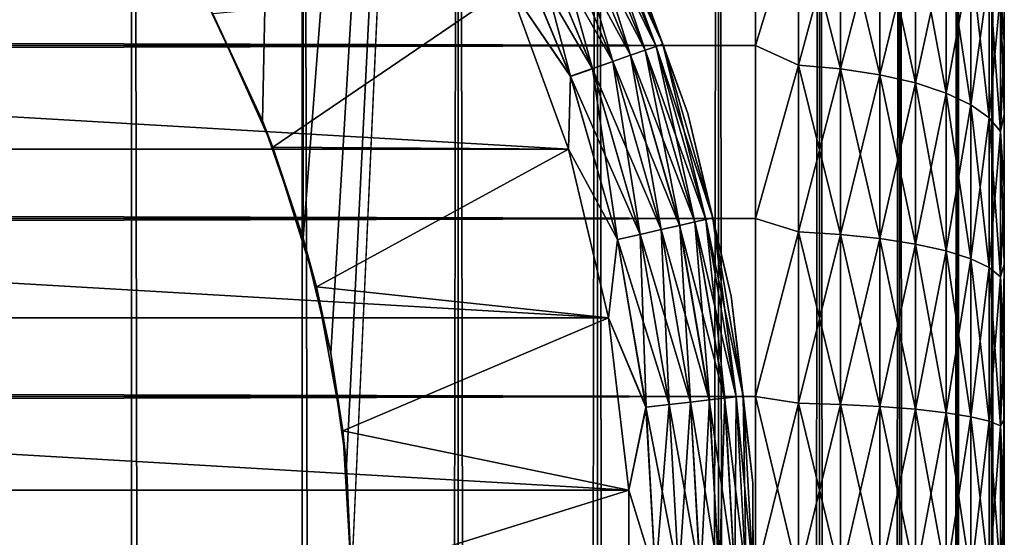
# Model space of a CAD drawing. Extents: x -265 to 265, y 0 to 607.
# Tile 291 of 296: x 257.08 to 265, y 580.32 to 584.48. Entities that reach past the tile are written whole.
import ezdxf

# ---------------------------------------------------------------- set-up
doc = ezdxf.new("R2010")
doc.units = 0
doc.header["$LTSCALE"] = 26.699852
for name, color, linetype in [('1', 7, 'CONTINUOUS'), ('102', 7, 'CONTINUOUS'), ('3', 7, 'CONTINUOUS'), ('7', 7, 'CONTINUOUS'), ('79', 7, 'CONTINUOUS'), ('80', 7, 'CONTINUOUS'), ('86', 7, 'CONTINUOUS'), ('89', 7, 'CONTINUOUS'), ('90', 7, 'CONTINUOUS'), ('94', 7, 'CONTINUOUS'), ('98', 7, 'CONTINUOUS')]:
    doc.layers.add(name, color=color, linetype=linetype)

msp = doc.modelspace()

# ---------------------------------------------------------------- linework, layer by layer
at = {"layer": '1', "color": 7, "linetype": 'CONTINUOUS'}
for points in [[(265, 584.8796, 36.7973), (265, 584.3093, 37.075), (265, 584.8796, 18.2027), (265, 584.8796, 36.7973)], [(265, 584.8796, 18.2027), (265, 584.3093, 37.075), (265, 584.3093, 17.925), (265, 584.8796, 18.2027)], [(265, 584.3093, 37.075), (265, 583.7233, 37.3177), (265, 584.3093, 17.925), (265, 584.3093, 37.075)], [(265, 584.3093, 17.925), (265, 583.7233, 37.3177), (265, 583.7233, 17.6823), (265, 584.3093, 17.925)], [(265, 583.7233, 37.3177), (265, 583.1237, 37.5246), (265, 583.7233, 17.6823), (265, 583.7233, 37.3177)], [(265, 583.7233, 17.6823), (265, 583.1237, 37.5246), (265, 583.1237, 17.4754), (265, 583.7233, 17.6823)], [(265, 583.1237, 37.5246), (265, 582.5128, 37.6949), (265, 583.1237, 17.4754), (265, 583.1237, 37.5246)], [(265, 583.1237, 17.4754), (265, 582.5128, 37.6949), (265, 582.5128, 17.3051), (265, 583.1237, 17.4754)], [(265, 582.5128, 37.6949), (265, 581.8926, 37.828), (265, 582.5128, 17.3051), (265, 582.5128, 37.6949)], [(265, 582.5128, 17.3051), (265, 581.8926, 37.828), (265, 581.8926, 17.172), (265, 582.5128, 17.3051)], [(265, 581.8926, 37.828), (265, 581.2656, 37.9235), (265, 581.8926, 17.172), (265, 581.8926, 37.828)], [(265, 581.8926, 17.172), (265, 581.2656, 37.9235), (265, 581.2656, 17.0765), (265, 581.8926, 17.172)], [(265, 581.2656, 37.9235), (265, 580.6339, 37.9808), (265, 581.2656, 17.0765), (265, 581.2656, 37.9235)], [(265, 581.2656, 17.0765), (265, 580.6339, 37.9808), (265, 580.6339, 17.0192), (265, 581.2656, 17.0765)], [(265, 580.6339, 37.9808), (265, 580, 38), (265, 580.6339, 17.0192), (265, 580.6339, 37.9808)], [(265, 580.6339, 17.0192), (265, 580, 38), (265, 580, 17), (265, 580.6339, 17.0192)]]:
    msp.add_3dface(points, dxfattribs=at)
at = {"layer": '102', "color": 7, "linetype": 'CONTINUOUS'}
for points in [[(261.5611, 585.5676, -25.4451), (262.1118, 584.2381, -25.4451), (261.6444, 585.6076, -25.6182), (261.5611, 585.5676, -25.4451)], [(261.6444, 585.6076, -25.6182), (262.199, 584.2686, -25.6182), (261.6955, 585.6323, -25.8061), (261.6444, 585.6076, -25.6182)], [(261.6444, 585.6076, -25.6182), (262.1118, 584.2381, -25.4451), (262.199, 584.2686, -25.6182), (261.6444, 585.6076, -25.6182)], [(261.9368, 585.149, -26), (261.6955, 585.6323, -25.8061), (262.2526, 584.2874, -25.8061), (261.9368, 585.149, -26)], [(261.6955, 585.6323, -25.8061), (262.199, 584.2686, -25.6182), (262.2526, 584.2874, -25.8061), (261.6955, 585.6323, -25.8061)], [(261.3125, 585.4478, -25.1687), (261.8513, 584.1469, -25.1687), (261.4491, 585.5136, -25.2933), (261.3125, 585.4478, -25.1687)], [(261.4491, 585.5136, -25.2933), (261.9944, 584.197, -25.2933), (261.5611, 585.5676, -25.4451), (261.4491, 585.5136, -25.2933)], [(261.4491, 585.5136, -25.2933), (261.8513, 584.1469, -25.1687), (261.9944, 584.197, -25.2933), (261.4491, 585.5136, -25.2933)], [(261.5611, 585.5676, -25.4451), (261.9944, 584.197, -25.2933), (262.1118, 584.2381, -25.4451), (261.5611, 585.5676, -25.4451)], [(261.1566, 585.3727, -25.0762), (261.688, 584.0898, -25.0762), (261.3125, 585.4478, -25.1687), (261.1566, 585.3727, -25.0762)], [(261.3125, 585.4478, -25.1687), (261.688, 584.0898, -25.0762), (261.8513, 584.1469, -25.1687), (261.3125, 585.4478, -25.1687)], [(260.9874, 585.2913, -25.0192), (261.5107, 584.0278, -25.0192), (261.1566, 585.3727, -25.0762), (260.9874, 585.2913, -25.0192)], [(261.1566, 585.3727, -25.0762), (261.5107, 584.0278, -25.0192), (261.688, 584.0898, -25.0762), (261.1566, 585.3727, -25.0762)], [(260.9874, 585.2913, -25.0192), (261.0186, 584.753, -25), (261.5107, 584.0278, -25.0192), (260.9874, 585.2913, -25.0192)], [(262.4539, 583.7284, -26), (261.9368, 585.149, -26), (262.2526, 584.2874, -25.8061), (262.4539, 583.7284, -26)], [(261.0186, 584.753, -25), (261.4959, 583.4417, -25), (261.5107, 584.0278, -25.0192), (261.0186, 584.753, -25)], [(261.9944, 584.197, -25.2933), (262.3889, 582.8277, -25.2933), (262.1118, 584.2381, -25.4451), (261.9944, 584.197, -25.2933)], [(262.1118, 584.2381, -25.4451), (262.5102, 582.8554, -25.4451), (262.199, 584.2686, -25.6182), (262.1118, 584.2381, -25.4451)], [(262.1118, 584.2381, -25.4451), (262.3889, 582.8277, -25.2933), (262.5102, 582.8554, -25.4451), (262.1118, 584.2381, -25.4451)], [(262.199, 584.2686, -25.6182), (262.6002, 582.8759, -25.6182), (262.2526, 584.2874, -25.8061), (262.199, 584.2686, -25.6182)], [(262.199, 584.2686, -25.6182), (262.5102, 582.8554, -25.4451), (262.6002, 582.8759, -25.6182), (262.199, 584.2686, -25.6182)], [(262.4539, 583.7284, -26), (262.2526, 584.2874, -25.8061), (262.6556, 582.8885, -25.8061), (262.4539, 583.7284, -26)], [(262.2526, 584.2874, -25.8061), (262.6002, 582.8759, -25.6182), (262.6556, 582.8885, -25.8061), (262.2526, 584.2874, -25.8061)], [(261.8513, 584.1469, -25.1687), (262.2411, 582.7939, -25.1687), (261.9944, 584.197, -25.2933), (261.8513, 584.1469, -25.1687)], [(261.9944, 584.197, -25.2933), (262.2411, 582.7939, -25.1687), (262.3889, 582.8277, -25.2933), (261.9944, 584.197, -25.2933)], [(261.5107, 584.0278, -25.0192), (261.8893, 582.7137, -25.0192), (261.688, 584.0898, -25.0762), (261.5107, 584.0278, -25.0192)], [(261.688, 584.0898, -25.0762), (262.0724, 582.7554, -25.0762), (261.8513, 584.1469, -25.1687), (261.688, 584.0898, -25.0762)], [(261.688, 584.0898, -25.0762), (261.8893, 582.7137, -25.0192), (262.0724, 582.7554, -25.0762), (261.688, 584.0898, -25.0762)], [(261.8513, 584.1469, -25.1687), (262.0724, 582.7554, -25.0762), (262.2411, 582.7939, -25.1687), (261.8513, 584.1469, -25.1687)], [(261.5107, 584.0278, -25.0192), (261.4959, 583.4417, -25), (261.8893, 582.7137, -25.0192), (261.5107, 584.0278, -25.0192)], [(262.8025, 582.2574, -26), (262.4539, 583.7284, -26), (262.6556, 582.8885, -25.8061), (262.8025, 582.2574, -26)], [(261.4959, 583.4417, -25), (261.8177, 582.0838, -25), (261.8893, 582.7137, -25.0192), (261.4959, 583.4417, -25)], [(262.6002, 582.8759, -25.6182), (262.843, 581.4471, -25.6182), (262.6556, 582.8885, -25.8061), (262.6002, 582.8759, -25.6182)], [(262.8025, 582.2574, -26), (262.6556, 582.8885, -25.8061), (262.8994, 581.4534, -25.8061), (262.8025, 582.2574, -26)], [(262.6556, 582.8885, -25.8061), (262.843, 581.4471, -25.6182), (262.8994, 581.4534, -25.8061), (262.6556, 582.8885, -25.8061)], [(262.2411, 582.7939, -25.1687), (262.4769, 581.4058, -25.1687), (262.3889, 582.8277, -25.2933), (262.2411, 582.7939, -25.1687)], [(262.3889, 582.8277, -25.2933), (262.6276, 581.4228, -25.2933), (262.5102, 582.8554, -25.4451), (262.3889, 582.8277, -25.2933)], [(262.3889, 582.8277, -25.2933), (262.4769, 581.4058, -25.1687), (262.6276, 581.4228, -25.2933), (262.3889, 582.8277, -25.2933)], [(262.5102, 582.8554, -25.4451), (262.7512, 581.4367, -25.4451), (262.6002, 582.8759, -25.6182), (262.5102, 582.8554, -25.4451)], [(262.5102, 582.8554, -25.4451), (262.6276, 581.4228, -25.2933), (262.7512, 581.4367, -25.4451), (262.5102, 582.8554, -25.4451)], [(262.6002, 582.8759, -25.6182), (262.7512, 581.4367, -25.4451), (262.843, 581.4471, -25.6182), (262.6002, 582.8759, -25.6182)], [(261.8893, 582.7137, -25.0192), (262.1184, 581.3654, -25.0192), (262.0724, 582.7554, -25.0762), (261.8893, 582.7137, -25.0192)], [(262.0724, 582.7554, -25.0762), (262.305, 581.3864, -25.0762), (262.2411, 582.7939, -25.1687), (262.0724, 582.7554, -25.0762)], [(262.0724, 582.7554, -25.0762), (262.1184, 581.3654, -25.0192), (262.305, 581.3864, -25.0762), (262.0724, 582.7554, -25.0762)], [(262.2411, 582.7939, -25.1687), (262.305, 581.3864, -25.0762), (262.4769, 581.4058, -25.1687), (262.2411, 582.7939, -25.1687)], [(261.8893, 582.7137, -25.0192), (261.8177, 582.0838, -25), (262.1184, 581.3654, -25.0192), (261.8893, 582.7137, -25.0192)], [(262.978, 580.7559, -26), (262.8025, 582.2574, -26), (262.8994, 581.4534, -25.8061), (262.978, 580.7559, -26)], [(261.8177, 582.0838, -25), (261.9797, 580.6977, -25), (262.1184, 581.3654, -25.0192), (261.8177, 582.0838, -25)], [(262.1184, 581.3654, -25.0192), (262.1951, 580, -25.0192), (262.305, 581.3864, -25.0762), (262.1184, 581.3654, -25.0192)], [(262.305, 581.3864, -25.0762), (262.1951, 580, -25.0192), (262.3829, 580, -25.0762), (262.305, 581.3864, -25.0762)], [(262.305, 581.3864, -25.0762), (262.3829, 580, -25.0762), (262.4769, 581.4058, -25.1687), (262.305, 581.3864, -25.0762)], [(262.4769, 581.4058, -25.1687), (262.3829, 580, -25.0762), (262.5559, 580, -25.1687), (262.4769, 581.4058, -25.1687)], [(262.4769, 581.4058, -25.1687), (262.5559, 580, -25.1687), (262.6276, 581.4228, -25.2933), (262.4769, 581.4058, -25.1687)], [(262.6276, 581.4228, -25.2933), (262.5559, 580, -25.1687), (262.7075, 580, -25.2933), (262.6276, 581.4228, -25.2933)], [(262.6276, 581.4228, -25.2933), (262.7075, 580, -25.2933), (262.7512, 581.4367, -25.4451), (262.6276, 581.4228, -25.2933)], [(262.7512, 581.4367, -25.4451), (262.7075, 580, -25.2933), (262.8319, 580, -25.4451), (262.7512, 581.4367, -25.4451)], [(262.7512, 581.4367, -25.4451), (262.8319, 580, -25.4451), (262.843, 581.4471, -25.6182), (262.7512, 581.4367, -25.4451)], [(262.843, 581.4471, -25.6182), (262.8319, 580, -25.4451), (262.9243, 580, -25.6182), (262.843, 581.4471, -25.6182)], [(262.843, 581.4471, -25.6182), (262.9243, 580, -25.6182), (262.8994, 581.4534, -25.8061), (262.843, 581.4471, -25.6182)], [(262.978, 580.7559, -26), (262.8994, 581.4534, -25.8061), (262.981, 580, -25.8061), (262.978, 580.7559, -26)], [(262.8994, 581.4534, -25.8061), (262.9243, 580, -25.6182), (262.981, 580, -25.8061), (262.8994, 581.4534, -25.8061)], [(262.1184, 581.3654, -25.0192), (261.9797, 580.6977, -25), (262.1951, 580, -25.0192), (262.1184, 581.3654, -25.0192)], [(262.978, 579.2441, -26), (262.978, 580.7559, -26), (262.981, 580, -25.8061), (262.978, 579.2441, -26)], [(261.9797, 580.6977, -25), (261.9797, 579.3023, -25), (262.1951, 580, -25.0192), (261.9797, 580.6977, -25)]]:
    msp.add_3dface(points, dxfattribs=at)
at = {"layer": '3', "color": 7, "linetype": 'CONTINUOUS'}
for points in [[(-263, 585.61, 38.6704), (-263, 584.2753, 39.2462), (263, 585.61, 38.6704), (-263, 585.61, 38.6704)], [(263, 585.61, 38.6704), (-263, 584.2753, 39.2462), (263, 584.2753, 39.2462), (263, 585.61, 38.6704)], [(-263, 584.2753, 15.7538), (-263, 585.61, 16.3296), (263, 584.2753, 15.7538), (-263, 584.2753, 15.7538)], [(263, 584.2753, 15.7538), (-263, 585.61, 16.3296), (263, 585.61, 16.3296), (263, 584.2753, 15.7538)], [(-263, 584.2753, 39.2462), (-263, 582.8827, 39.6631), (263, 584.2753, 39.2462), (-263, 584.2753, 39.2462)], [(263, 584.2753, 39.2462), (-263, 582.8827, 39.6631), (263, 582.8827, 39.6631), (263, 584.2753, 39.2462)], [(-263, 582.8827, 15.3369), (-263, 584.2753, 15.7538), (263, 582.8827, 15.3369), (-263, 582.8827, 15.3369)], [(263, 582.8827, 15.3369), (-263, 584.2753, 15.7538), (263, 584.2753, 15.7538), (263, 582.8827, 15.3369)], [(-263, 582.8827, 39.6631), (-263, 581.4512, 39.9155), (263, 582.8827, 39.6631), (-263, 582.8827, 39.6631)], [(263, 582.8827, 39.6631), (-263, 581.4512, 39.9155), (263, 581.4512, 39.9155), (263, 582.8827, 39.6631)], [(-263, 581.4512, 15.0845), (-263, 582.8827, 15.3369), (263, 581.4512, 15.0845), (-263, 581.4512, 15.0845)], [(263, 581.4512, 15.0845), (-263, 582.8827, 15.3369), (263, 582.8827, 15.3369), (263, 581.4512, 15.0845)], [(-263, 581.4512, 39.9155), (-263, 580, 40), (263, 581.4512, 39.9155), (-263, 581.4512, 39.9155)], [(263, 581.4512, 39.9155), (-263, 580, 40), (263, 580, 40), (263, 581.4512, 39.9155)], [(-263, 580, 15), (-263, 581.4512, 15.0845), (263, 580, 15), (-263, 580, 15)], [(263, 580, 15), (-263, 581.4512, 15.0845), (263, 581.4512, 15.0845), (263, 580, 15)]]:
    msp.add_3dface(points, dxfattribs=at)
at = {"layer": '7', "color": 7, "linetype": 'CONTINUOUS'}
for points in [[(263, 584.2753, 15.7538), (263, 585.61, 16.3296), (263.3449, 585.4105, 16.2649), (263, 584.2753, 15.7538)], [(263, 585.61, 38.6704), (263, 584.2753, 39.2462), (263.3449, 585.4105, 38.7351), (263, 585.61, 38.6704)], [(263, 584.2753, 15.7538), (263.3449, 585.4105, 16.2649), (263.3449, 584.1186, 15.7297), (263, 584.2753, 15.7538)], [(263, 584.2753, 39.2462), (263.3449, 584.1186, 39.2703), (263.3449, 585.4105, 38.7351), (263, 584.2753, 39.2462)], [(263.3449, 584.1186, 39.2703), (263.6821, 585.3715, 38.6541), (263.3449, 585.4105, 38.7351), (263.3449, 584.1186, 39.2703)], [(263.6821, 585.3715, 16.3459), (263.6821, 584.0889, 15.8146), (263.3449, 585.4105, 16.2649), (263.6821, 585.3715, 16.3459)], [(263.3449, 585.4105, 16.2649), (263.6821, 584.0889, 15.8146), (263.3449, 584.1186, 15.7297), (263.3449, 585.4105, 16.2649)], [(263.6821, 584.0889, 39.1854), (263.6821, 585.3715, 38.6541), (263.3449, 584.1186, 39.2703), (263.6821, 584.0889, 39.1854)], [(263.6821, 584.0889, 39.1854), (263.9985, 585.3077, 38.5215), (263.6821, 585.3715, 38.6541), (263.6821, 584.0889, 39.1854)], [(263.9985, 585.3077, 16.4785), (263.9985, 584.0403, 15.9535), (263.6821, 585.3715, 16.3459), (263.9985, 585.3077, 16.4785)], [(263.6821, 585.3715, 16.3459), (263.9985, 584.0403, 15.9535), (263.6821, 584.0889, 15.8146), (263.6821, 585.3715, 16.3459)], [(263.9985, 584.0403, 39.0465), (263.9985, 585.3077, 38.5215), (263.6821, 584.0889, 39.1854), (263.9985, 584.0403, 39.0465)], [(263.9985, 584.0403, 39.0465), (264.2845, 585.2209, 38.3413), (263.9985, 585.3077, 38.5215), (263.9985, 584.0403, 39.0465)], [(264.2845, 585.2209, 16.6587), (264.2845, 583.9742, 16.1423), (263.9985, 585.3077, 16.4785), (264.2845, 585.2209, 16.6587)], [(263.9985, 585.3077, 16.4785), (264.2845, 583.9742, 16.1423), (263.9985, 584.0403, 15.9535), (263.9985, 585.3077, 16.4785)], [(264.2845, 583.9742, 38.8577), (264.2845, 585.2209, 38.3413), (263.9985, 584.0403, 39.0465), (264.2845, 583.9742, 38.8577)], [(264.2845, 583.9742, 38.8577), (264.5314, 585.1139, 38.1192), (264.2845, 585.2209, 38.3413), (264.2845, 583.9742, 38.8577)], [(264.5314, 585.1139, 16.8808), (264.5314, 583.8928, 16.375), (264.2845, 585.2209, 16.6587), (264.5314, 585.1139, 16.8808)], [(264.2845, 585.2209, 16.6587), (264.5314, 583.8928, 16.375), (264.2845, 583.9742, 16.1423), (264.2845, 585.2209, 16.6587)], [(264.5314, 583.8928, 38.625), (264.5314, 585.1139, 38.1192), (264.2845, 583.9742, 38.8577), (264.5314, 583.8928, 38.625)], [(264.5314, 583.8928, 38.625), (264.7317, 584.9899, 37.8617), (264.5314, 585.1139, 38.1192), (264.5314, 583.8928, 38.625)], [(264.7317, 584.9899, 17.1383), (264.7317, 583.7984, 16.6448), (264.5314, 585.1139, 16.8808), (264.7317, 584.9899, 17.1383)], [(264.5314, 585.1139, 16.8808), (264.7317, 583.7984, 16.6448), (264.5314, 583.8928, 16.375), (264.5314, 585.1139, 16.8808)], [(264.7317, 583.7984, 38.3552), (264.7317, 584.9899, 37.8617), (264.5314, 583.8928, 38.625), (264.7317, 583.7984, 38.3552)], [(264.7317, 583.7984, 38.3552), (264.8793, 584.8527, 37.5768), (264.7317, 584.9899, 37.8617), (264.7317, 583.7984, 38.3552)], [(264.8793, 584.8527, 17.4232), (264.8793, 583.694, 16.9433), (264.7317, 584.9899, 17.1383), (264.8793, 584.8527, 17.4232)], [(264.7317, 584.9899, 17.1383), (264.8793, 583.694, 16.9433), (264.7317, 583.7984, 16.6448), (264.7317, 584.9899, 17.1383)], [(265, 584.3093, 37.075), (265, 584.8796, 36.7973), (264.9696, 584.7065, 37.2731), (265, 584.3093, 37.075)], [(265, 584.8796, 18.2027), (265, 584.3093, 17.925), (264.9696, 584.7065, 17.7269), (265, 584.8796, 18.2027)], [(264.8793, 583.694, 38.0567), (264.8793, 584.8527, 37.5768), (264.7317, 583.7984, 38.3552), (264.8793, 583.694, 38.0567)], [(264.8793, 583.694, 38.0567), (264.9696, 584.7065, 37.2731), (264.8793, 584.8527, 37.5768), (264.8793, 583.694, 38.0567)], [(264.9696, 584.7065, 17.7269), (264.9696, 583.5826, 17.2614), (264.8793, 584.8527, 17.4232), (264.9696, 584.7065, 17.7269)], [(264.8793, 584.8527, 17.4232), (264.9696, 583.5826, 17.2614), (264.8793, 583.694, 16.9433), (264.8793, 584.8527, 17.4232)], [(264.9696, 583.5826, 37.7386), (264.9696, 584.7065, 37.2731), (264.8793, 583.694, 38.0567), (264.9696, 583.5826, 37.7386)], [(264.9696, 583.5826, 37.7386), (265, 584.3093, 37.075), (264.9696, 584.7065, 37.2731), (264.9696, 583.5826, 37.7386)], [(265, 584.3093, 17.925), (265, 583.7233, 17.6823), (264.9696, 584.7065, 17.7269), (265, 584.3093, 17.925)], [(264.9696, 584.7065, 17.7269), (265, 583.7233, 17.6823), (264.9696, 583.5826, 17.2614), (264.9696, 584.7065, 17.7269)], [(263, 582.8827, 15.3369), (263, 584.2753, 15.7538), (263.3449, 584.1186, 15.7297), (263, 582.8827, 15.3369)], [(263, 584.2753, 39.2462), (263, 582.8827, 39.6631), (263.3449, 584.1186, 39.2703), (263, 584.2753, 39.2462)], [(265, 583.7233, 37.3177), (265, 584.3093, 37.075), (264.9696, 583.5826, 37.7386), (265, 583.7233, 37.3177)], [(263, 582.8827, 15.3369), (263.3449, 584.1186, 15.7297), (263.3449, 582.7748, 15.3426), (263, 582.8827, 15.3369)], [(263, 582.8827, 39.6631), (263.3449, 582.7748, 39.6574), (263.3449, 584.1186, 39.2703), (263, 582.8827, 39.6631)], [(263.3449, 582.7748, 39.6574), (263.6821, 584.0889, 39.1854), (263.3449, 584.1186, 39.2703), (263.3449, 582.7748, 39.6574)], [(263.6821, 584.0889, 15.8146), (263.6821, 582.7548, 15.4303), (263.3449, 584.1186, 15.7297), (263.6821, 584.0889, 15.8146)], [(263.3449, 584.1186, 15.7297), (263.6821, 582.7548, 15.4303), (263.3449, 582.7748, 15.3426), (263.3449, 584.1186, 15.7297)], [(263.6821, 582.7548, 39.5697), (263.6821, 584.0889, 39.1854), (263.3449, 582.7748, 39.6574), (263.6821, 582.7548, 39.5697)], [(263.6821, 582.7548, 39.5697), (263.9985, 584.0403, 39.0465), (263.6821, 584.0889, 39.1854), (263.6821, 582.7548, 39.5697)], [(263.9985, 584.0403, 15.9535), (263.9985, 582.7221, 15.5738), (263.6821, 584.0889, 15.8146), (263.9985, 584.0403, 15.9535)], [(263.6821, 584.0889, 15.8146), (263.9985, 582.7221, 15.5738), (263.6821, 582.7548, 15.4303), (263.6821, 584.0889, 15.8146)], [(263.9985, 582.7221, 39.4262), (263.9985, 584.0403, 39.0465), (263.6821, 582.7548, 39.5697), (263.9985, 582.7221, 39.4262)], [(263.9985, 582.7221, 39.4262), (264.2845, 583.9742, 38.8577), (263.9985, 584.0403, 39.0465), (263.9985, 582.7221, 39.4262)], [(264.2845, 583.9742, 16.1423), (264.2845, 582.6776, 15.7687), (263.9985, 584.0403, 15.9535), (264.2845, 583.9742, 16.1423)], [(263.9985, 584.0403, 15.9535), (264.2845, 582.6776, 15.7687), (263.9985, 582.7221, 15.5738), (263.9985, 584.0403, 15.9535)], [(264.2845, 582.6776, 39.2313), (264.2845, 583.9742, 38.8577), (263.9985, 582.7221, 39.4262), (264.2845, 582.6776, 39.2313)], [(264.2845, 582.6776, 39.2313), (264.5314, 583.8928, 38.625), (264.2845, 583.9742, 38.8577), (264.2845, 582.6776, 39.2313)], [(264.5314, 583.8928, 16.375), (264.5314, 582.6227, 16.0091), (264.2845, 583.9742, 16.1423), (264.5314, 583.8928, 16.375)], [(264.2845, 583.9742, 16.1423), (264.5314, 582.6227, 16.0091), (264.2845, 582.6776, 15.7687), (264.2845, 583.9742, 16.1423)], [(264.5314, 582.6227, 38.9909), (264.5314, 583.8928, 38.625), (264.2845, 582.6776, 39.2313), (264.5314, 582.6227, 38.9909)], [(264.5314, 582.6227, 38.9909), (264.7317, 583.7984, 38.3552), (264.5314, 583.8928, 38.625), (264.5314, 582.6227, 38.9909)], [(264.7317, 583.7984, 16.6448), (264.7317, 582.5591, 16.2877), (264.5314, 583.8928, 16.375), (264.7317, 583.7984, 16.6448)], [(264.5314, 583.8928, 16.375), (264.7317, 582.5591, 16.2877), (264.5314, 582.6227, 16.0091), (264.5314, 583.8928, 16.375)], [(264.7317, 582.5591, 38.7123), (264.7317, 583.7984, 38.3552), (264.5314, 582.6227, 38.9909), (264.7317, 582.5591, 38.7123)], [(264.7317, 582.5591, 38.7123), (264.8793, 583.694, 38.0567), (264.7317, 583.7984, 38.3552), (264.7317, 582.5591, 38.7123)], [(264.8793, 583.694, 16.9433), (264.8793, 582.4888, 16.596), (264.7317, 583.7984, 16.6448), (264.8793, 583.694, 16.9433)], [(264.7317, 583.7984, 16.6448), (264.8793, 582.4888, 16.596), (264.7317, 582.5591, 16.2877), (264.7317, 583.7984, 16.6448)], [(264.8793, 582.4888, 38.404), (264.8793, 583.694, 38.0567), (264.7317, 582.5591, 38.7123), (264.8793, 582.4888, 38.404)], [(264.8793, 582.4888, 38.404), (264.9696, 583.5826, 37.7386), (264.8793, 583.694, 38.0567), (264.8793, 582.4888, 38.404)], [(264.9696, 583.5826, 17.2614), (264.9696, 582.4138, 16.9247), (264.8793, 583.694, 16.9433), (264.9696, 583.5826, 17.2614)], [(264.8793, 583.694, 16.9433), (264.9696, 582.4138, 16.9247), (264.8793, 582.4888, 16.596), (264.8793, 583.694, 16.9433)], [(265, 583.1237, 37.5246), (265, 583.7233, 37.3177), (264.9696, 583.5826, 37.7386), (265, 583.1237, 37.5246)], [(265, 583.7233, 17.6823), (265, 583.1237, 17.4754), (264.9696, 583.5826, 17.2614), (265, 583.7233, 17.6823)], [(264.9696, 582.4138, 38.0753), (264.9696, 583.5826, 37.7386), (264.8793, 582.4888, 38.404), (264.9696, 582.4138, 38.0753)], [(264.9696, 582.4138, 38.0753), (265, 583.1237, 37.5246), (264.9696, 583.5826, 37.7386), (264.9696, 582.4138, 38.0753)], [(265, 583.1237, 17.4754), (265, 582.5128, 17.3051), (264.9696, 583.5826, 17.2614), (265, 583.1237, 17.4754)], [(264.9696, 583.5826, 17.2614), (265, 582.5128, 17.3051), (264.9696, 582.4138, 16.9247), (264.9696, 583.5826, 17.2614)], [(265, 582.5128, 37.6949), (265, 583.1237, 37.5246), (264.9696, 582.4138, 38.0753), (265, 582.5128, 37.6949)], [(263, 581.4512, 15.0845), (263, 582.8827, 15.3369), (263.3449, 582.7748, 15.3426), (263, 581.4512, 15.0845)], [(263, 582.8827, 39.6631), (263, 581.4512, 39.9155), (263.3449, 582.7748, 39.6574), (263, 582.8827, 39.6631)], [(263, 581.4512, 15.0845), (263.3449, 582.7748, 15.3426), (263.3449, 581.3962, 15.1084), (263, 581.4512, 15.0845)], [(263, 581.4512, 39.9155), (263.3449, 581.3962, 39.8916), (263.3449, 582.7748, 39.6574), (263, 581.4512, 39.9155)], [(263.3449, 581.3962, 39.8916), (263.6821, 582.7548, 39.5697), (263.3449, 582.7748, 39.6574), (263.3449, 581.3962, 39.8916)], [(263.6821, 582.7548, 15.4303), (263.6821, 581.3861, 15.1977), (263.3449, 582.7748, 15.3426), (263.6821, 582.7548, 15.4303)], [(263.3449, 582.7748, 15.3426), (263.6821, 581.3861, 15.1977), (263.3449, 581.3962, 15.1084), (263.3449, 582.7748, 15.3426)], [(263.6821, 581.3861, 39.8023), (263.6821, 582.7548, 39.5697), (263.3449, 581.3962, 39.8916), (263.6821, 581.3861, 39.8023)], [(263.6821, 581.3861, 39.8023), (263.9985, 582.7221, 39.4262), (263.6821, 582.7548, 39.5697), (263.6821, 581.3861, 39.8023)], [(263.9985, 582.7221, 15.5738), (263.9985, 581.3697, 15.344), (263.6821, 582.7548, 15.4303), (263.9985, 582.7221, 15.5738)], [(263.6821, 582.7548, 15.4303), (263.9985, 581.3697, 15.344), (263.6821, 581.3861, 15.1977), (263.6821, 582.7548, 15.4303)], [(263.9985, 581.3697, 39.656), (263.9985, 582.7221, 39.4262), (263.6821, 581.3861, 39.8023), (263.9985, 581.3697, 39.656)], [(263.9985, 581.3697, 39.656), (264.2845, 582.6776, 39.2313), (263.9985, 582.7221, 39.4262), (263.9985, 581.3697, 39.656)], [(264.2845, 582.6776, 15.7687), (264.2845, 581.3473, 15.5427), (263.9985, 582.7221, 15.5738), (264.2845, 582.6776, 15.7687)], [(263.9985, 582.7221, 15.5738), (264.2845, 581.3473, 15.5427), (263.9985, 581.3697, 15.344), (263.9985, 582.7221, 15.5738)], [(264.2845, 581.3473, 39.4573), (264.2845, 582.6776, 39.2313), (263.9985, 581.3697, 39.656), (264.2845, 581.3473, 39.4573)], [(264.2845, 581.3473, 39.4573), (264.5314, 582.6227, 38.9909), (264.2845, 582.6776, 39.2313), (264.2845, 581.3473, 39.4573)], [(264.5314, 582.6227, 16.0091), (264.5314, 581.3197, 15.7877), (264.2845, 582.6776, 15.7687), (264.5314, 582.6227, 16.0091)], [(264.2845, 582.6776, 15.7687), (264.5314, 581.3197, 15.7877), (264.2845, 581.3473, 15.5427), (264.2845, 582.6776, 15.7687)], [(264.5314, 581.3197, 39.2123), (264.5314, 582.6227, 38.9909), (264.2845, 581.3473, 39.4573), (264.5314, 581.3197, 39.2123)], [(264.5314, 581.3197, 39.2123), (264.7317, 582.5591, 38.7123), (264.5314, 582.6227, 38.9909), (264.5314, 581.3197, 39.2123)], [(264.7317, 582.5591, 16.2877), (264.7317, 581.2877, 16.0717), (264.5314, 582.6227, 16.0091), (264.7317, 582.5591, 16.2877)], [(264.5314, 582.6227, 16.0091), (264.7317, 581.2877, 16.0717), (264.5314, 581.3197, 15.7877), (264.5314, 582.6227, 16.0091)], [(264.7317, 581.2877, 38.9283), (264.7317, 582.5591, 38.7123), (264.5314, 581.3197, 39.2123), (264.7317, 581.2877, 38.9283)], [(264.7317, 581.2877, 38.9283), (264.8793, 582.4888, 38.404), (264.7317, 582.5591, 38.7123), (264.7317, 581.2877, 38.9283)], [(264.8793, 582.4888, 16.596), (264.8793, 581.2523, 16.386), (264.7317, 582.5591, 16.2877), (264.8793, 582.4888, 16.596)], [(264.7317, 582.5591, 16.2877), (264.8793, 581.2523, 16.386), (264.7317, 581.2877, 16.0717), (264.7317, 582.5591, 16.2877)], [(264.8793, 581.2523, 38.614), (264.8793, 582.4888, 38.404), (264.7317, 581.2877, 38.9283), (264.8793, 581.2523, 38.614)], [(264.8793, 581.2523, 38.614), (264.9696, 582.4138, 38.0753), (264.8793, 582.4888, 38.404), (264.8793, 581.2523, 38.614)], [(264.9696, 582.4138, 16.9247), (264.9696, 581.2145, 16.7209), (264.8793, 582.4888, 16.596), (264.9696, 582.4138, 16.9247)], [(264.8793, 582.4888, 16.596), (264.9696, 581.2145, 16.7209), (264.8793, 581.2523, 16.386), (264.8793, 582.4888, 16.596)], [(265, 581.8926, 37.828), (265, 582.5128, 37.6949), (264.9696, 582.4138, 38.0753), (265, 581.8926, 37.828)], [(265, 582.5128, 17.3051), (265, 581.8926, 17.172), (264.9696, 582.4138, 16.9247), (265, 582.5128, 17.3051)], [(264.9696, 581.2145, 38.2791), (264.9696, 582.4138, 38.0753), (264.8793, 581.2523, 38.614), (264.9696, 581.2145, 38.2791)], [(264.9696, 581.2145, 38.2791), (265, 581.8926, 37.828), (264.9696, 582.4138, 38.0753), (264.9696, 581.2145, 38.2791)], [(265, 581.8926, 17.172), (265, 581.2656, 17.0765), (264.9696, 582.4138, 16.9247), (265, 581.8926, 17.172)], [(264.9696, 582.4138, 16.9247), (265, 581.2656, 17.0765), (264.9696, 581.2145, 16.7209), (264.9696, 582.4138, 16.9247)], [(265, 581.2656, 37.9235), (265, 581.8926, 37.828), (264.9696, 581.2145, 38.2791), (265, 581.2656, 37.9235)], [(263, 580, 15), (263, 581.4512, 15.0845), (263.3449, 580, 15.03), (263, 580, 15)], [(263.3449, 580, 15.03), (263, 581.4512, 15.0845), (263.3449, 581.3962, 15.1084), (263.3449, 580, 15.03)], [(263, 581.4512, 39.9155), (263, 580, 40), (263.3449, 581.3962, 39.8916), (263, 581.4512, 39.9155)], [(263, 580, 40), (263.3449, 580, 39.97), (263.3449, 581.3962, 39.8916), (263, 580, 40)], [(263.6821, 580, 15.1199), (263.3449, 580, 15.03), (263.3449, 581.3962, 15.1084), (263.6821, 580, 15.1199)], [(263.6821, 581.3861, 15.1977), (263.6821, 580, 15.1199), (263.3449, 581.3962, 15.1084), (263.6821, 581.3861, 15.1977)], [(263.3449, 580, 39.97), (263.6821, 581.3861, 39.8023), (263.3449, 581.3962, 39.8916), (263.3449, 580, 39.97)], [(263.3449, 580, 39.97), (263.6821, 580, 39.8801), (263.6821, 581.3861, 39.8023), (263.3449, 580, 39.97)], [(263.9985, 580, 15.2671), (263.6821, 580, 15.1199), (263.6821, 581.3861, 15.1977), (263.9985, 580, 15.2671)], [(263.9985, 581.3697, 15.344), (263.9985, 580, 15.2671), (263.6821, 581.3861, 15.1977), (263.9985, 581.3697, 15.344)], [(263.6821, 580, 39.8801), (263.9985, 581.3697, 39.656), (263.6821, 581.3861, 39.8023), (263.6821, 580, 39.8801)], [(263.6821, 580, 39.8801), (263.9985, 580, 39.7329), (263.9985, 581.3697, 39.656), (263.6821, 580, 39.8801)], [(264.2845, 580, 15.467), (263.9985, 580, 15.2671), (263.9985, 581.3697, 15.344), (264.2845, 580, 15.467)], [(264.2845, 581.3473, 15.5427), (264.2845, 580, 15.467), (263.9985, 581.3697, 15.344), (264.2845, 581.3473, 15.5427)], [(263.9985, 580, 39.7329), (264.2845, 581.3473, 39.4573), (263.9985, 581.3697, 39.656), (263.9985, 580, 39.7329)], [(263.9985, 580, 39.7329), (264.2845, 580, 39.533), (264.2845, 581.3473, 39.4573), (263.9985, 580, 39.7329)], [(264.5314, 580, 15.7136), (264.2845, 580, 15.467), (264.2845, 581.3473, 15.5427), (264.5314, 580, 15.7136)], [(264.5314, 581.3197, 15.7877), (264.5314, 580, 15.7136), (264.2845, 581.3473, 15.5427), (264.5314, 581.3197, 15.7877)], [(264.2845, 580, 39.533), (264.5314, 581.3197, 39.2123), (264.2845, 581.3473, 39.4573), (264.2845, 580, 39.533)], [(264.2845, 580, 39.533), (264.5314, 580, 39.2864), (264.5314, 581.3197, 39.2123), (264.2845, 580, 39.533)], [(264.7317, 580, 15.9994), (264.5314, 580, 15.7136), (264.5314, 581.3197, 15.7877), (264.7317, 580, 15.9994)], [(264.7317, 581.2877, 16.0717), (264.7317, 580, 15.9994), (264.5314, 581.3197, 15.7877), (264.7317, 581.2877, 16.0717)], [(264.5314, 580, 39.2864), (264.7317, 581.2877, 38.9283), (264.5314, 581.3197, 39.2123), (264.5314, 580, 39.2864)], [(264.5314, 580, 39.2864), (264.7317, 580, 39.0006), (264.7317, 581.2877, 38.9283), (264.5314, 580, 39.2864)], [(264.8793, 580, 16.3156), (264.7317, 580, 15.9994), (264.7317, 581.2877, 16.0717), (264.8793, 580, 16.3156)], [(264.8793, 581.2523, 16.386), (264.8793, 580, 16.3156), (264.7317, 581.2877, 16.0717), (264.8793, 581.2523, 16.386)], [(264.7317, 580, 39.0006), (264.8793, 581.2523, 38.614), (264.7317, 581.2877, 38.9283), (264.7317, 580, 39.0006)], [(264.7317, 580, 39.0006), (264.8793, 580, 38.6844), (264.8793, 581.2523, 38.614), (264.7317, 580, 39.0006)], [(264.9696, 580, 16.6527), (264.8793, 580, 16.3156), (264.8793, 581.2523, 16.386), (264.9696, 580, 16.6527)], [(264.9696, 581.2145, 16.7209), (264.9696, 580, 16.6527), (264.8793, 581.2523, 16.386), (264.9696, 581.2145, 16.7209)], [(264.8793, 580, 38.6844), (264.9696, 581.2145, 38.2791), (264.8793, 581.2523, 38.614), (264.8793, 580, 38.6844)], [(265, 580.6339, 37.9808), (265, 581.2656, 37.9235), (264.9696, 581.2145, 38.2791), (265, 580.6339, 37.9808)], [(265, 581.2656, 17.0765), (265, 580.6339, 17.0192), (264.9696, 581.2145, 16.7209), (265, 581.2656, 17.0765)], [(264.8793, 580, 38.6844), (264.9696, 580, 38.3473), (264.9696, 581.2145, 38.2791), (264.8793, 580, 38.6844)], [(264.9696, 580, 38.3473), (265, 580.6339, 37.9808), (264.9696, 581.2145, 38.2791), (264.9696, 580, 38.3473)], [(265, 580.6339, 17.0192), (265, 580, 17), (264.9696, 581.2145, 16.7209), (265, 580.6339, 17.0192)], [(265, 580, 17), (264.9696, 580, 16.6527), (264.9696, 581.2145, 16.7209), (265, 580, 17)], [(265, 580, 38), (265, 580.6339, 37.9808), (264.9696, 580, 38.3473), (265, 580, 38)]]:
    msp.add_3dface(points, dxfattribs=at)
at = {"layer": '79', "color": 7, "linetype": 'CONTINUOUS'}
for points in [[(256.5083, 1, 13.5145), (257.9805, 1, 12.7009), (256.5083, 599, 13.5145), (256.5083, 1, 13.5145)], [(256.5083, 599, 13.5145), (257.9805, 1, 12.7009), (257.9805, 599, 12.7009), (256.5083, 599, 13.5145)], [(257.9805, 1, 12.7009), (259.3523, 1, 11.7275), (257.9805, 599, 12.7009), (257.9805, 1, 12.7009)], [(257.9805, 599, 12.7009), (259.3523, 1, 11.7275), (259.3523, 599, 11.7275), (257.9805, 599, 12.7009)], [(259.3523, 1, 11.7275), (260.6066, 1, 10.6066), (259.3523, 599, 11.7275), (259.3523, 1, 11.7275)], [(259.3523, 599, 11.7275), (260.6066, 1, 10.6066), (260.6066, 599, 10.6066), (259.3523, 599, 11.7275)], [(260.6066, 1, 10.6066), (261.7275, 1, 9.3523), (260.6066, 599, 10.6066), (260.6066, 1, 10.6066)], [(260.6066, 599, 10.6066), (261.7275, 1, 9.3523), (261.7275, 599, 9.3523), (260.6066, 599, 10.6066)], [(261.7275, 1, 9.3523), (262.7009, 1, 7.9805), (261.7275, 599, 9.3523), (261.7275, 1, 9.3523)], [(261.7275, 599, 9.3523), (262.7009, 1, 7.9805), (262.7009, 599, 7.9805), (261.7275, 599, 9.3523)], [(262.7009, 1, 7.9805), (263.5145, 1, 6.5083), (262.7009, 599, 7.9805), (262.7009, 1, 7.9805)], [(262.7009, 599, 7.9805), (263.5145, 1, 6.5083), (263.5145, 599, 6.5083), (262.7009, 599, 7.9805)], [(263.5145, 1, 6.5083), (264.1582, 1, 4.9542), (263.5145, 599, 6.5083), (263.5145, 1, 6.5083)], [(263.5145, 599, 6.5083), (264.1582, 1, 4.9542), (264.1582, 599, 4.9542), (263.5145, 599, 6.5083)], [(264.1582, 1, 4.9542), (264.6239, 1, 3.3378), (264.1582, 599, 4.9542), (264.1582, 1, 4.9542)], [(264.1582, 599, 4.9542), (264.6239, 1, 3.3378), (264.6239, 599, 3.3378), (264.1582, 599, 4.9542)], [(264.6239, 1, 3.3378), (264.9057, 1, 1.6795), (264.6239, 599, 3.3378), (264.6239, 1, 3.3378)], [(264.6239, 599, 3.3378), (264.9057, 1, 1.6795), (264.9057, 599, 1.6795), (264.6239, 599, 3.3378)], [(264.9057, 1, 1.6795), (265, 1), (264.9057, 599, 1.6795), (264.9057, 1, 1.6795)], [(264.9057, 599, 1.6795), (265, 1), (265, 599), (264.9057, 599, 1.6795)]]:
    msp.add_3dface(points, dxfattribs=at)
at = {"layer": '80', "color": 7, "linetype": 'CONTINUOUS'}
for points in [[(258.585, 584.6218, -12.3003), (259.3523, 599, -11.7275), (259.0334, 583.6687, -11.9748), (258.585, 584.6218, -12.3003)], [(259.0334, 583.6687, -11.9748), (259.3523, 599, -11.7275), (259.3615, 582.7249, -11.7202), (259.0334, 583.6687, -11.9748)], [(259.3523, 599, -11.7275), (260.6066, 599, -10.6066), (259.3615, 582.7249, -11.7202), (259.3523, 599, -11.7275)], [(259.3615, 582.7249, -11.7202), (260.6066, 599, -10.6066), (259.5823, 581.8006, -11.5404), (259.3615, 582.7249, -11.7202)], [(259.5823, 581.8006, -11.5404), (260.6066, 599, -10.6066), (259.7088, 580.8951, -11.4341), (259.5823, 581.8006, -11.5404)], [(259.7088, 580.8951, -11.4341), (260.6066, 599, -10.6066), (259.75, 580, -11.399), (259.7088, 580.8951, -11.4341)], [(260.6066, 599, -10.6066), (260.6066, 1, -10.6066), (259.75, 20, -11.399), (260.6066, 599, -10.6066)], [(259.75, 580, -11.399), (260.6066, 599, -10.6066), (259.75, 20, -11.399), (259.75, 580, -11.399)], [(261.7275, 1, -9.3523), (260.6066, 1, -10.6066), (261.7275, 599, -9.3523), (261.7275, 1, -9.3523)], [(261.7275, 599, -9.3523), (260.6066, 1, -10.6066), (260.6066, 599, -10.6066), (261.7275, 599, -9.3523)], [(262.7009, 1, -7.9805), (261.7275, 1, -9.3523), (262.7009, 599, -7.9805), (262.7009, 1, -7.9805)], [(262.7009, 599, -7.9805), (261.7275, 1, -9.3523), (261.7275, 599, -9.3523), (262.7009, 599, -7.9805)], [(263.5145, 1, -6.5083), (262.7009, 1, -7.9805), (263.5145, 599, -6.5083), (263.5145, 1, -6.5083)], [(263.5145, 599, -6.5083), (262.7009, 1, -7.9805), (262.7009, 599, -7.9805), (263.5145, 599, -6.5083)], [(264.1582, 1, -4.9542), (263.5145, 1, -6.5083), (264.1582, 599, -4.9542), (264.1582, 1, -4.9542)], [(264.1582, 599, -4.9542), (263.5145, 1, -6.5083), (263.5145, 599, -6.5083), (264.1582, 599, -4.9542)], [(264.6239, 1, -3.3378), (264.1582, 1, -4.9542), (264.6239, 599, -3.3378), (264.6239, 1, -3.3378)], [(264.6239, 599, -3.3378), (264.1582, 1, -4.9542), (264.1582, 599, -4.9542), (264.6239, 599, -3.3378)], [(264.9057, 1, -1.6795), (264.6239, 1, -3.3378), (264.9057, 599, -1.6795), (264.9057, 1, -1.6795)], [(264.9057, 599, -1.6795), (264.6239, 1, -3.3378), (264.6239, 599, -3.3378), (264.9057, 599, -1.6795)], [(265, 599), (265, 1), (264.9057, 1, -1.6795), (265, 599)], [(265, 599), (264.9057, 1, -1.6795), (264.9057, 599, -1.6795), (265, 599)]]:
    msp.add_3dface(points, dxfattribs=at)
at = {"layer": '86', "color": 7, "linetype": 'CONTINUOUS'}
for points in [[(258.585, 584.6218, -12.3003), (259.0334, 583.6687, -11.9748), (258.6332, 584.5311, -25), (258.585, 584.6218, -12.3003)], [(258.6332, 584.5311, -25), (259.0334, 583.6687, -11.9748), (259.1164, 583.4574, -25), (258.6332, 584.5311, -25)], [(259.0334, 583.6687, -11.9748), (259.3615, 582.7249, -11.7202), (259.1164, 583.4574, -25), (259.0334, 583.6687, -11.9748)], [(259.1164, 583.4574, -25), (259.3615, 582.7249, -11.7202), (259.4667, 582.3333, -25), (259.1164, 583.4574, -25)], [(259.3615, 582.7249, -11.7202), (259.5823, 581.8006, -11.5404), (259.4667, 582.3333, -25), (259.3615, 582.7249, -11.7202)], [(259.4667, 582.3333, -25), (259.5823, 581.8006, -11.5404), (259.6789, 581.1752, -25), (259.4667, 582.3333, -25)], [(259.5823, 581.8006, -11.5404), (259.7088, 580.8951, -11.4341), (259.6789, 581.1752, -25), (259.5823, 581.8006, -11.5404)], [(259.7088, 580.8951, -11.4341), (259.75, 580, -11.399), (259.6789, 581.1752, -25), (259.7088, 580.8951, -11.4341)], [(259.6789, 581.1752, -25), (259.75, 580, -11.399), (259.75, 580, -25), (259.6789, 581.1752, -25)]]:
    msp.add_3dface(points, dxfattribs=at)
at = {"layer": '89', "color": 7, "linetype": 'CONTINUOUS'}
for points in [[(258.6332, 584.5311, -25), (259.1164, 583.4574, -25), (261.0186, 584.753, -25), (258.6332, 584.5311, -25)], [(261.0186, 584.753, -25), (259.1164, 583.4574, -25), (261.4959, 583.4417, -25), (261.0186, 584.753, -25)], [(259.1164, 583.4574, -25), (259.4667, 582.3333, -25), (261.4959, 583.4417, -25), (259.1164, 583.4574, -25)], [(261.4959, 583.4417, -25), (259.4667, 582.3333, -25), (261.8177, 582.0838, -25), (261.4959, 583.4417, -25)], [(259.4667, 582.3333, -25), (259.6789, 581.1752, -25), (261.8177, 582.0838, -25), (259.4667, 582.3333, -25)], [(261.8177, 582.0838, -25), (259.6789, 581.1752, -25), (261.9797, 580.6977, -25), (261.8177, 582.0838, -25)], [(259.6789, 581.1752, -25), (259.75, 580, -25), (261.9797, 580.6977, -25), (259.6789, 581.1752, -25)], [(261.9797, 580.6977, -25), (259.75, 580, -25), (261.9797, 579.3023, -25), (261.9797, 580.6977, -25)]]:
    msp.add_3dface(points, dxfattribs=at)
at = {"layer": '90', "color": 7, "linetype": 'CONTINUOUS'}
for points in [[(238.5041, 583.4417, -75), (238.9814, 584.753, -75), (261.4959, 583.4417, -75), (238.5041, 583.4417, -75)], [(261.4959, 583.4417, -75), (238.9814, 584.753, -75), (261.0186, 584.753, -75), (261.4959, 583.4417, -75)], [(238.1823, 582.0838, -75), (238.5041, 583.4417, -75), (261.8177, 582.0838, -75), (238.1823, 582.0838, -75)], [(261.8177, 582.0838, -75), (238.5041, 583.4417, -75), (261.4959, 583.4417, -75), (261.8177, 582.0838, -75)], [(238.0203, 580.6977, -75), (238.1823, 582.0838, -75), (261.9797, 580.6977, -75), (238.0203, 580.6977, -75)], [(261.9797, 580.6977, -75), (238.1823, 582.0838, -75), (261.8177, 582.0838, -75), (261.9797, 580.6977, -75)], [(238.0203, 579.3023, -75), (238.0203, 580.6977, -75), (261.9797, 579.3023, -75), (238.0203, 579.3023, -75)], [(261.9797, 579.3023, -75), (238.0203, 580.6977, -75), (261.9797, 580.6977, -75), (261.9797, 579.3023, -75)]]:
    msp.add_3dface(points, dxfattribs=at)
at = {"layer": '94', "color": 7, "linetype": 'CONTINUOUS'}
for points in [[(262.4539, 583.7284, -74), (261.9368, 585.149, -74), (262.4539, 583.7284, -26), (262.4539, 583.7284, -74)], [(262.4539, 583.7284, -26), (261.9368, 585.149, -74), (261.9368, 585.149, -26), (262.4539, 583.7284, -26)], [(262.8025, 582.2574, -74), (262.4539, 583.7284, -74), (262.8025, 582.2574, -26), (262.8025, 582.2574, -74)], [(262.8025, 582.2574, -26), (262.4539, 583.7284, -74), (262.4539, 583.7284, -26), (262.8025, 582.2574, -26)], [(262.978, 580.7559, -74), (262.8025, 582.2574, -74), (262.978, 580.7559, -26), (262.978, 580.7559, -74)], [(262.978, 580.7559, -26), (262.8025, 582.2574, -74), (262.8025, 582.2574, -26), (262.978, 580.7559, -26)], [(262.978, 579.2441, -74), (262.978, 580.7559, -74), (262.978, 579.2441, -26), (262.978, 579.2441, -74)], [(262.978, 579.2441, -26), (262.978, 580.7559, -74), (262.978, 580.7559, -26), (262.978, 579.2441, -26)]]:
    msp.add_3dface(points, dxfattribs=at)
at = {"layer": '98', "color": 7, "linetype": 'CONTINUOUS'}
for points in [[(262.1986, 584.2685, -74.3829), (261.5606, 585.5673, -74.5559), (261.6439, 585.6074, -74.3829), (262.1986, 584.2685, -74.3829)], [(262.2523, 584.2873, -74.1951), (261.6439, 585.6074, -74.3829), (261.6953, 585.6322, -74.1951), (262.2523, 584.2873, -74.1951)], [(262.1986, 584.2685, -74.3829), (261.6439, 585.6074, -74.3829), (262.2523, 584.2873, -74.1951), (262.1986, 584.2685, -74.3829)], [(261.9368, 585.149, -74), (262.2523, 584.2873, -74.1951), (261.6953, 585.6322, -74.1951), (261.9368, 585.149, -74)], [(261.9936, 584.1968, -74.7075), (261.3116, 585.4474, -74.8319), (261.4483, 585.5132, -74.7075), (261.9936, 584.1968, -74.7075)], [(262.1112, 584.2379, -74.5559), (261.4483, 585.5132, -74.7075), (261.5606, 585.5673, -74.5559), (262.1112, 584.2379, -74.5559)], [(261.9936, 584.1968, -74.7075), (261.4483, 585.5132, -74.7075), (262.1112, 584.2379, -74.5559), (261.9936, 584.1968, -74.7075)], [(262.1112, 584.2379, -74.5559), (261.5606, 585.5673, -74.5559), (262.1986, 584.2685, -74.3829), (262.1112, 584.2379, -74.5559)], [(261.8504, 584.1466, -74.8319), (261.1556, 585.3723, -74.9243), (261.3116, 585.4474, -74.8319), (261.8504, 584.1466, -74.8319)], [(261.8504, 584.1466, -74.8319), (261.3116, 585.4474, -74.8319), (261.9936, 584.1968, -74.7075), (261.8504, 584.1466, -74.8319)], [(261.687, 584.0894, -74.9243), (260.9864, 585.2907, -74.981), (261.1556, 585.3723, -74.9243), (261.687, 584.0894, -74.9243)], [(261.687, 584.0894, -74.9243), (261.1556, 585.3723, -74.9243), (261.8504, 584.1466, -74.8319), (261.687, 584.0894, -74.9243)], [(261.5097, 584.0274, -74.981), (261.0186, 584.753, -75), (260.9864, 585.2907, -74.981), (261.5097, 584.0274, -74.981)], [(261.5097, 584.0274, -74.981), (260.9864, 585.2907, -74.981), (261.687, 584.0894, -74.9243), (261.5097, 584.0274, -74.981)], [(261.9368, 585.149, -74), (262.4539, 583.7284, -74), (262.2523, 584.2873, -74.1951), (261.9368, 585.149, -74)], [(261.4959, 583.4417, -75), (261.0186, 584.753, -75), (261.5097, 584.0274, -74.981), (261.4959, 583.4417, -75)], [(262.5095, 582.8552, -74.5559), (261.9936, 584.1968, -74.7075), (262.1112, 584.2379, -74.5559), (262.5095, 582.8552, -74.5559)], [(262.5998, 582.8758, -74.3829), (262.1112, 584.2379, -74.5559), (262.1986, 584.2685, -74.3829), (262.5998, 582.8758, -74.3829)], [(262.5095, 582.8552, -74.5559), (262.1112, 584.2379, -74.5559), (262.5998, 582.8758, -74.3829), (262.5095, 582.8552, -74.5559)], [(262.6553, 582.8885, -74.1951), (262.1986, 584.2685, -74.3829), (262.2523, 584.2873, -74.1951), (262.6553, 582.8885, -74.1951)], [(262.5998, 582.8758, -74.3829), (262.1986, 584.2685, -74.3829), (262.6553, 582.8885, -74.1951), (262.5998, 582.8758, -74.3829)], [(262.4539, 583.7284, -74), (262.6553, 582.8885, -74.1951), (262.2523, 584.2873, -74.1951), (262.4539, 583.7284, -74)], [(262.3881, 582.8275, -74.7075), (261.8504, 584.1466, -74.8319), (261.9936, 584.1968, -74.7075), (262.3881, 582.8275, -74.7075)], [(262.3881, 582.8275, -74.7075), (261.9936, 584.1968, -74.7075), (262.5095, 582.8552, -74.5559), (262.3881, 582.8275, -74.7075)], [(262.0713, 582.7552, -74.9243), (261.5097, 584.0274, -74.981), (261.687, 584.0894, -74.9243), (262.0713, 582.7552, -74.9243)], [(262.2401, 582.7937, -74.8319), (261.687, 584.0894, -74.9243), (261.8504, 584.1466, -74.8319), (262.2401, 582.7937, -74.8319)], [(262.0713, 582.7552, -74.9243), (261.687, 584.0894, -74.9243), (262.2401, 582.7937, -74.8319), (262.0713, 582.7552, -74.9243)], [(262.2401, 582.7937, -74.8319), (261.8504, 584.1466, -74.8319), (262.3881, 582.8275, -74.7075), (262.2401, 582.7937, -74.8319)], [(261.8882, 582.7134, -74.981), (261.4959, 583.4417, -75), (261.5097, 584.0274, -74.981), (261.8882, 582.7134, -74.981)], [(261.8882, 582.7134, -74.981), (261.5097, 584.0274, -74.981), (262.0713, 582.7552, -74.9243), (261.8882, 582.7134, -74.981)], [(262.4539, 583.7284, -74), (262.8025, 582.2574, -74), (262.6553, 582.8885, -74.1951), (262.4539, 583.7284, -74)], [(261.8177, 582.0838, -75), (261.4959, 583.4417, -75), (261.8882, 582.7134, -74.981), (261.8177, 582.0838, -75)], [(262.8992, 581.4534, -74.1951), (262.5998, 582.8758, -74.3829), (262.6553, 582.8885, -74.1951), (262.8992, 581.4534, -74.1951)], [(262.8025, 582.2574, -74), (262.8992, 581.4534, -74.1951), (262.6553, 582.8885, -74.1951), (262.8025, 582.2574, -74)], [(262.6268, 581.4227, -74.7075), (262.2401, 582.7937, -74.8319), (262.3881, 582.8275, -74.7075), (262.6268, 581.4227, -74.7075)], [(262.7506, 581.4366, -74.5559), (262.3881, 582.8275, -74.7075), (262.5095, 582.8552, -74.5559), (262.7506, 581.4366, -74.5559)], [(262.6268, 581.4227, -74.7075), (262.3881, 582.8275, -74.7075), (262.7506, 581.4366, -74.5559), (262.6268, 581.4227, -74.7075)], [(262.8425, 581.447, -74.3829), (262.5095, 582.8552, -74.5559), (262.5998, 582.8758, -74.3829), (262.8425, 581.447, -74.3829)], [(262.7506, 581.4366, -74.5559), (262.5095, 582.8552, -74.5559), (262.8425, 581.447, -74.3829), (262.7506, 581.4366, -74.5559)], [(262.8425, 581.447, -74.3829), (262.5998, 582.8758, -74.3829), (262.8992, 581.4534, -74.1951), (262.8425, 581.447, -74.3829)], [(262.3039, 581.3863, -74.9243), (261.8882, 582.7134, -74.981), (262.0713, 582.7552, -74.9243), (262.3039, 581.3863, -74.9243)], [(262.476, 581.4057, -74.8319), (262.0713, 582.7552, -74.9243), (262.2401, 582.7937, -74.8319), (262.476, 581.4057, -74.8319)], [(262.3039, 581.3863, -74.9243), (262.0713, 582.7552, -74.9243), (262.476, 581.4057, -74.8319), (262.3039, 581.3863, -74.9243)], [(262.476, 581.4057, -74.8319), (262.2401, 582.7937, -74.8319), (262.6268, 581.4227, -74.7075), (262.476, 581.4057, -74.8319)], [(262.1173, 581.3653, -74.981), (261.8177, 582.0838, -75), (261.8882, 582.7134, -74.981), (262.1173, 581.3653, -74.981)], [(262.1173, 581.3653, -74.981), (261.8882, 582.7134, -74.981), (262.3039, 581.3863, -74.9243), (262.1173, 581.3653, -74.981)], [(262.8025, 582.2574, -74), (262.978, 580.7559, -74), (262.8992, 581.4534, -74.1951), (262.8025, 582.2574, -74)], [(261.9797, 580.6977, -75), (261.8177, 582.0838, -75), (262.1173, 581.3653, -74.981), (261.9797, 580.6977, -75)], [(262.3818, 580, -74.9243), (262.1173, 581.3653, -74.981), (262.3039, 581.3863, -74.9243), (262.3818, 580, -74.9243)], [(262.5549, 580, -74.8319), (262.3039, 581.3863, -74.9243), (262.476, 581.4057, -74.8319), (262.5549, 580, -74.8319)], [(262.3818, 580, -74.9243), (262.3039, 581.3863, -74.9243), (262.5549, 580, -74.8319), (262.3818, 580, -74.9243)], [(262.7067, 580, -74.7075), (262.476, 581.4057, -74.8319), (262.6268, 581.4227, -74.7075), (262.7067, 580, -74.7075)], [(262.5549, 580, -74.8319), (262.476, 581.4057, -74.8319), (262.7067, 580, -74.7075), (262.5549, 580, -74.8319)], [(262.8313, 580, -74.5559), (262.6268, 581.4227, -74.7075), (262.7506, 581.4366, -74.5559), (262.8313, 580, -74.5559)], [(262.7067, 580, -74.7075), (262.6268, 581.4227, -74.7075), (262.8313, 580, -74.5559), (262.7067, 580, -74.7075)], [(262.9238, 580, -74.3829), (262.7506, 581.4366, -74.5559), (262.8425, 581.447, -74.3829), (262.9238, 580, -74.3829)], [(262.8313, 580, -74.5559), (262.7506, 581.4366, -74.5559), (262.9238, 580, -74.3829), (262.8313, 580, -74.5559)], [(262.9808, 580, -74.1951), (262.8425, 581.447, -74.3829), (262.8992, 581.4534, -74.1951), (262.9808, 580, -74.1951)], [(262.9238, 580, -74.3829), (262.8425, 581.447, -74.3829), (262.9808, 580, -74.1951), (262.9238, 580, -74.3829)], [(262.978, 580.7559, -74), (262.9808, 580, -74.1951), (262.8992, 581.4534, -74.1951), (262.978, 580.7559, -74)], [(262.1939, 580, -74.981), (261.9797, 580.6977, -75), (262.1173, 581.3653, -74.981), (262.1939, 580, -74.981)], [(262.1939, 580, -74.981), (262.1173, 581.3653, -74.981), (262.3818, 580, -74.9243), (262.1939, 580, -74.981)], [(262.978, 580.7559, -74), (262.978, 579.2441, -74), (262.9808, 580, -74.1951), (262.978, 580.7559, -74)], [(261.9797, 579.3023, -75), (261.9797, 580.6977, -75), (262.1939, 580, -74.981), (261.9797, 579.3023, -75)]]:
    msp.add_3dface(points, dxfattribs=at)

doc.saveas('drawing.dxf')
